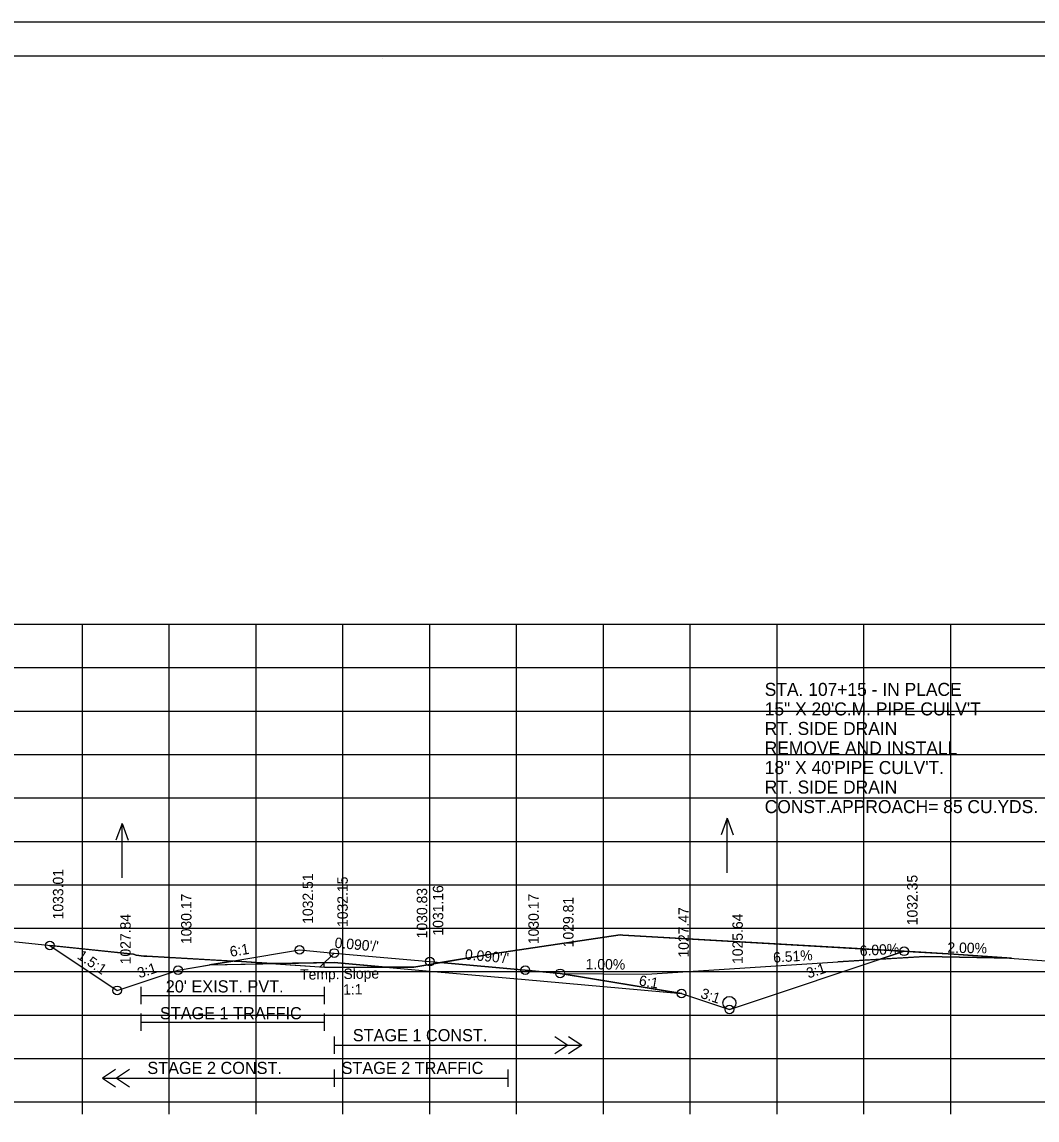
# Model space of a CAD drawing. Extents: x 1370565 to 1374448, y 301010 to 304637.
# Drawn here: x 1370688.1 to 1370805, y 301950.7 to 302077.2 of the extents above; entities that cross this region are included whole.
import ezdxf

# ---------------------------------------------------------------- set-up
doc = ezdxf.new("R2010")
doc.units = 0
for name, color, linetype in [('R_Alt Surface', 7, 'Continuous'), ('R_Axis', 7, 'Continuous'), ('R_Axis Annot', 7, 'Continuous'), ('R_Border', 7, 'Continuous'), ('R_Contours', 7, 'Continuous'), ('R_Drive', 7, 'Continuous'), ('R_Exist Surface', 7, 'Continuous'), ('R_Fin Surface', 7, 'Continuous'), ('R_Grid', 7, 'Continuous'), ('R_No Plot', 7, 'Continuous'), ('R_Water', 7, 'Continuous'), ('R_Water Annot', 7, 'Continuous'), ('R_Xsect Elev', 7, 'Continuous'), ('R_Xsect Slope', 7, 'Continuous')]:
    doc.layers.add(name, color=color, linetype=linetype)

msp = doc.modelspace()

# ---------------------------------------------------------------- linework, layer by layer
at = {"layer": 'R_Alt Surface'}
for points in [[(1370709.64, 301968.6), (1370724.03, 301968.89), (1370735.03, 301967.9), (1370746.03, 301966.91), (1370764.07, 301965.29)], [(1370724.03, 301960.35), (1370724.03, 301958.35)], [(1370749.42, 301960.35), (1370750.92, 301959.35), (1370749.42, 301958.35)], [(1370751.02, 301960.35), (1370752.52, 301959.35), (1370751.02, 301958.35)], [(1370724.03, 301959.35), (1370752.52, 301959.35)], [(1370698.84, 301956.56), (1370697.34, 301955.56), (1370698.84, 301954.56)], [(1370700.44, 301956.56), (1370698.94, 301955.56), (1370700.44, 301954.56)], [(1370724.03, 301956.56), (1370724.03, 301954.56)], [(1370744.03, 301956.56), (1370744.03, 301954.56)], [(1370697.34, 301955.56), (1370724.03, 301955.56)], [(1370724.03, 301955.56), (1370744.03, 301955.56)]]:
    msp.add_lwpolyline(points, dxfattribs=at)
at = {"layer": 'R_Axis'}
for p, q in [((1370585.03, 301952.83), (1370885.03, 301952.83)), ((1370695.03, 301951.43), (1370695.03, 301952.83)), ((1370705.03, 301951.43), (1370705.03, 301952.83)), ((1370715.03, 301951.43), (1370715.03, 301952.83)), ((1370725.03, 301951.43), (1370725.03, 301952.83)), ((1370735.03, 301951.43), (1370735.03, 301952.83)), ((1370745.03, 301951.43), (1370745.03, 301952.83)), ((1370755.03, 301951.43), (1370755.03, 301952.83)), ((1370765.03, 301951.43), (1370765.03, 301952.83)), ((1370775.03, 301951.43), (1370775.03, 301952.83)), ((1370785.03, 301951.43), (1370785.03, 301952.83)), ((1370795.03, 301951.43), (1370795.03, 301952.83))]:
    msp.add_line(p, q, dxfattribs=at)
for points in [[(1370701.75, 301966.09), (1370701.75, 301964.09)], [(1370722.88, 301966.09), (1370722.88, 301964.09)], [(1370701.75, 301965.09), (1370722.88, 301965.09)], [(1370701.75, 301963), (1370701.75, 301961)], [(1370722.88, 301963), (1370722.88, 301961)], [(1370701.75, 301962), (1370722.88, 301962)]]:
    msp.add_lwpolyline(points, dxfattribs=at)
at = {"layer": 'R_Border'}
for p, q in [((1370577.03, 302073.29), (1370893.21, 302073.29)), ((1370729.55, 302073.03), (1370729.55, 302073.03)), ((1370729.55, 302073.03), (1370729.55, 302073.03))]:
    msp.add_line(p, q, dxfattribs=at)
at = {"layer": 'R_Contours'}
for p, q in [((1370712.35, 301969.05), (1370709.64, 301968.6)), ((1370782.03, 301968.97), (1370786.91, 301969.26)), ((1370786.91, 301969.26), (1370789.65, 301970.17)), ((1370789.65, 301970.17), (1370786.91, 301969.26)), ((1370786.91, 301969.26), (1370792.03, 301969.57)), ((1370792.03, 301969.57), (1370802.03, 301969.37)), ((1370709.64, 301968.6), (1370716.85, 301968.75)), ((1370724.03, 301968.89), (1370716.85, 301968.75)), ((1370722.88, 301968.33), (1370722.88, 301968.87)), ((1370729.98, 301968.35), (1370724.03, 301968.89)), ((1370729.98, 301968.35), (1370735.03, 301967.9)), ((1370760.03, 301967.53), (1370782.03, 301968.97)), ((1370750.03, 301967.63), (1370760.03, 301967.53))]:
    msp.add_line(p, q, dxfattribs=at)
for points in [[(1370789.65, 301970.17), (1370757.27, 301972.03), (1370756.96, 301972.05), (1370742.53, 301969.9), (1370736.28, 301968.87)], [(1370712.35, 301969.05), (1370705.1, 301969.46), (1370702.45, 301969.6), (1370702.09, 301969.62), (1370701.22, 301969.74), (1370700.92, 301969.83), (1370691.27, 301970.84)], [(1370691.27, 301970.84), (1370699.03, 301965.67), (1370706.03, 301968), (1370709.64, 301968.6), (1370712.35, 301969.05)], [(1370716.85, 301968.75), (1370713.36, 301968.98), (1370712.48, 301969.05), (1370712.35, 301969.05)], [(1370802.03, 301969.37), (1370795.38, 301969.85), (1370789.65, 301970.17)], [(1370716.85, 301968.75), (1370722.9, 301968.34), (1370723.09, 301968.34), (1370723.81, 301968.35), (1370729.98, 301968.35)], [(1370736.28, 301968.87), (1370735.03, 301968.66), (1370733.18, 301968.36), (1370729.98, 301968.35)], [(1370735.03, 301967.9), (1370746.03, 301966.91), (1370764.07, 301965.29)], [(1370736.28, 301968.87), (1370746.03, 301967.99), (1370750.03, 301967.63)], [(1370764.07, 301965.29), (1370750.03, 301967.63), (1370746.03, 301967.99), (1370736.28, 301968.87)]]:
    msp.add_lwpolyline(points, dxfattribs=at)
at = {"layer": 'R_Drive'}
for p, q in [((1370792.03, 301969.57), (1370782.03, 301968.97)), ((1370802.03, 301969.37), (1370792.03, 301969.57)), ((1370760.03, 301967.53), (1370782.03, 301968.97)), ((1370750.03, 301967.63), (1370760.03, 301967.53))]:
    msp.add_line(p, q, dxfattribs=at)
at = {"layer": 'R_Exist Surface'}
msp.add_lwpolyline([(1370680.76, 301971.94), (1370700.92, 301969.83), (1370701.22, 301969.74), (1370702.09, 301969.62), (1370702.45, 301969.6), (1370705.1, 301969.46), (1370712.48, 301969.05), (1370713.36, 301968.98), (1370722.9, 301968.34), (1370723.09, 301968.34), (1370723.81, 301968.35), (1370733.18, 301968.36), (1370742.53, 301969.9), (1370756.96, 301972.05), (1370757.27, 301972.03), (1370795.38, 301969.85), (1370842.37, 301966.45)], dxfattribs=at)
at = {"layer": 'R_Fin Surface'}
msp.add_line((1370724.03, 301969.97), (1370722.42, 301968.37), dxfattribs=at)
msp.add_lwpolyline([(1370691.27, 301970.84), (1370699.03, 301965.67), (1370706.03, 301968), (1370720.03, 301970.33), (1370724.03, 301969.97), (1370735.03, 301968.98), (1370746.03, 301967.99), (1370750.03, 301967.63), (1370764.03, 301965.3), (1370769.53, 301963.47), (1370789.65, 301970.17)], dxfattribs=at)
at = {"layer": 'R_Grid'}
for p, q in [((1370585.03, 302007.83), (1370885.03, 302007.83)), ((1370695.03, 301952.83), (1370695.03, 302007.83)), ((1370705.03, 301952.83), (1370705.03, 302007.83)), ((1370715.03, 301952.83), (1370715.03, 302007.83)), ((1370725.03, 301952.83), (1370725.03, 302007.83)), ((1370735.03, 301952.83), (1370735.03, 302007.83)), ((1370745.03, 301952.83), (1370745.03, 302007.83)), ((1370755.03, 301952.83), (1370755.03, 302007.83)), ((1370765.03, 301952.83), (1370765.03, 302007.83)), ((1370775.03, 301952.83), (1370775.03, 302007.83)), ((1370785.03, 301952.83), (1370785.03, 302007.83)), ((1370795.03, 301952.83), (1370795.03, 302007.83)), ((1370585.03, 302002.83), (1370885.03, 302002.83)), ((1370585.03, 301997.83), (1370885.03, 301997.83)), ((1370585.03, 301992.83), (1370885.03, 301992.83)), ((1370585.03, 301987.83), (1370885.03, 301987.83)), ((1370585.03, 301982.83), (1370885.03, 301982.83)), ((1370585.03, 301977.83), (1370885.03, 301977.83)), ((1370585.03, 301972.83), (1370885.03, 301972.83)), ((1370585.03, 301967.83), (1370885.03, 301967.83)), ((1370585.03, 301962.83), (1370885.03, 301962.83)), ((1370585.03, 301957.83), (1370885.03, 301957.83)), ((1370585.03, 301952.83), (1370885.03, 301952.83))]:
    msp.add_line(p, q, dxfattribs=at)
at = {"layer": 'R_No Plot'}
msp.add_line((1370564.63, 302077.18), (1370897.96, 302077.18), dxfattribs=at)
for points in [[(1370564.62, 302077.18), (1370897.96, 302077.18), (1370897.96, 301863.84), (1370564.62, 301863.84)], [(1370810.95, 302073.29), (1370830.57, 302073.29), (1370830.57, 302063.41), (1370846.68, 302063.41), (1370869.88, 302063.41), (1370869.88, 302030.74), (1370893.09, 302030.74), (1370893.21, 301867.83), (1370577.03, 301867.83), (1370577.03, 302073.29)]]:
    msp.add_lwpolyline(points, close=True, dxfattribs=at)
for centre in [(1370691.27, 301970.84), (1370720.03, 301970.33), (1370724.03, 301969.97), (1370789.65, 301970.17), (1370735.03, 301968.98), (1370706.03, 301968), (1370746.03, 301967.99), (1370750.03, 301967.63), (1370699.03, 301965.67), (1370764.03, 301965.3), (1370769.53, 301963.47)]:
    msp.add_circle(centre, 0.5, dxfattribs=at)
at = {"layer": 'R_Water'}
msp.add_circle((1370769.53, 301964.22), 0.75, dxfattribs=at)
at = {"layer": 'R_Water Annot'}
for p, q in [((1370769.27, 301985.5), (1370768.57, 301983.58)), ((1370769.27, 301979.22), (1370769.27, 301985.5)), ((1370769.27, 301985.5), (1370769.97, 301983.58)), ((1370699.58, 301984.89), (1370698.88, 301982.97)), ((1370699.58, 301978.61), (1370699.58, 301984.89)), ((1370699.58, 301984.89), (1370700.28, 301982.97))]:
    msp.add_line(p, q, dxfattribs=at)
at = {"layer": 'R_Xsect Elev'}
msp.add_line((1370735.03, 301968.66), (1370735.03, 301978.66), dxfattribs=at)

# ---------------------------------------------------------------- texts
at = {"layer": 'R_Axis Annot'}
msp.add_text("20' EXIST. PVT.", height=1.4, dxfattribs=at).set_placement((1370704.62, 301965.43))
at = {"layer": 'R_Water'}
for s, p in [('STAGE 1 TRAFFIC', (1370703.95, 301962.34)), ('STAGE 1 CONST.', (1370726.16, 301959.81)), ('STAGE 2 CONST.', (1370702.5, 301956.04)), ('STAGE 2 TRAFFIC', (1370724.87, 301956.04))]:
    msp.add_text(s, height=1.4, dxfattribs=at).set_placement(p)
at = {"layer": 'R_Water Annot'}
for s, p in [('STA. 107+15 - IN PLACE', (1370773.6, 301999.58)), ('15" X 20\'C.M. PIPE CULV\'T', (1370773.6, 301997.33)), ('RT. SIDE DRAIN', (1370773.6, 301995.08)), ('REMOVE AND INSTALL', (1370773.6, 301992.83)), ('18" X 40\'PIPE CULV\'T.', (1370773.6, 301990.58)), ('RT. SIDE DRAIN', (1370773.6, 301988.33)), ('CONST.APPROACH= 85 CU.YDS.', (1370773.6, 301986.08))]:
    msp.add_text(s, height=1.5, dxfattribs=at).set_placement(p)
at = {"layer": 'R_Xsect Elev'}
for s, rotation, p in [('1033.01', 90, (1370692.82, 301973.84)), ('1032.51', 90, (1370721.58, 301973.33)), ('1032.15', 90, (1370725.58, 301972.97)), ('1032.35', 90, (1370791.2, 301973.17)), ('1030.17', 90, (1370707.58, 301971)), ('1030.83', 90, (1370734.73, 301971.66)), ('1031.16', 90, (1370736.58, 301971.98)), ('1030.17', 90, (1370747.58, 301970.99)), ('1029.81', 90, (1370751.58, 301970.63)), ('1027.84', 90, (1370700.58, 301968.67)), ('1027.47', 90, (1370764.86, 301969.45)), ('1025.64', 90, (1370771.08, 301968.71)), ('6.51%', 3.7256, (1370774.61, 301968.85)), ('6.00%', 3.4336, (1370784.58, 301969.62)), ('2.00%', 358.8542, (1370794.64, 301970.01)), ('1.00%', 359.4271, (1370752.98, 301968.1))]:
    msp.add_text(s, height=1.2, rotation=rotation, dxfattribs=at).set_placement(p)
at = {"layer": 'R_Xsect Slope'}
for s, rotation, p in [("0.090'/'", 354.8572, (1370724.03, 301970.58)), ('6:1', 9.4623, (1370712.1, 301969.52)), ("0.090'/'", 354.8572, (1370739.03, 301969.23)), ('1.5:1', 326.3086, (1370694.33, 301969.4)), ('3:1', 18.4349, (1370701.58, 301967.05)), ('Temp. Slope ', 0.936, (1370720.1, 301966.89)), ('3:1', 18.4332, (1370778.64, 301967.03)), ('6:1', 350.5377, (1370759.05, 301966.25)), ('1:1', 0.936, (1370725.05, 301965.17)), ('3:1', 341.5651, (1370766.13, 301964.83))]:
    msp.add_text(s, height=1.2, rotation=rotation, dxfattribs=at).set_placement(p)

doc.saveas('drawing.dxf')
